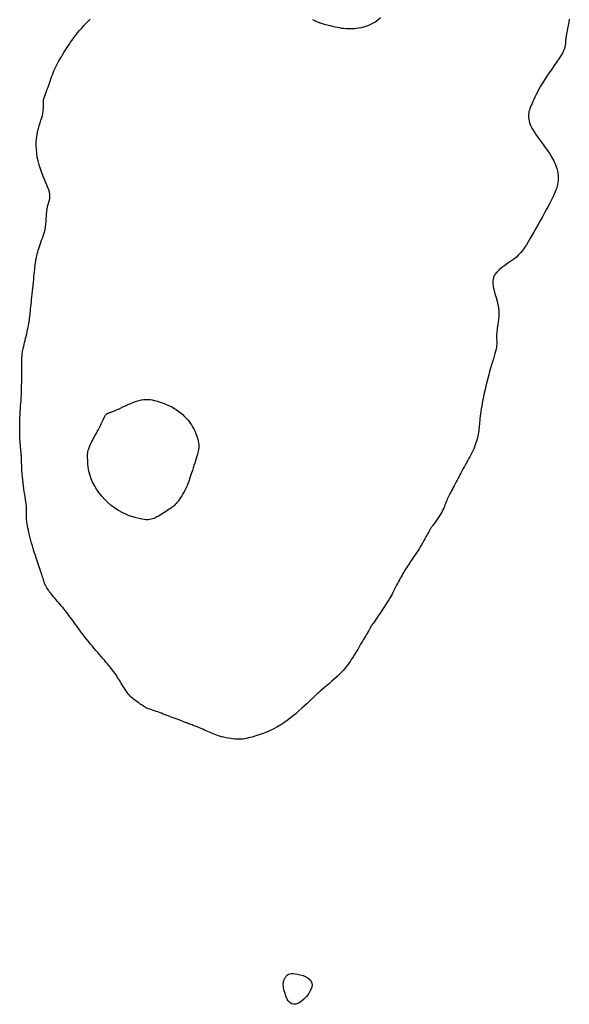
# Model space of a CAD drawing. Header units: millimetres. Extents: x 32690613 to 32693367, y 5343692 to 5344708.
# Tile 972 of 1009: x 32693251 to 32693269, y 5344407 to 5344438. Entities that reach past the tile are written whole.
import ezdxf

# ---------------------------------------------------------------- set-up
doc = ezdxf.new("R2010")
doc.units = ezdxf.units.MM
doc.header["$LTSCALE"] = 20
doc.layers.add('02-DGM_HL_491.50', color=72, linetype='Continuous')

msp = doc.modelspace()

# ---------------------------------------------------------------- linework, layer by layer
at = {"layer": '02-DGM_HL_491.50', "elevation": 491.5, "flags": 128}
for points in [[(32693268.554, 5344438.143), (32693268.538, 5344438.04), (32693268.52, 5344437.941), (32693268.502, 5344437.847), (32693268.484, 5344437.76), (32693268.467, 5344437.678), (32693268.453, 5344437.604), (32693268.443, 5344437.537), (32693268.437, 5344437.478), (32693268.433, 5344437.424), (32693268.43, 5344437.373), (32693268.425, 5344437.323), (32693268.415, 5344437.27), (32693268.399, 5344437.213), (32693268.373, 5344437.149), (32693268.336, 5344437.075), (32693268.285, 5344436.989), (32693268.224, 5344436.893), (32693268.154, 5344436.79), (32693268.078, 5344436.68), (32693267.999, 5344436.568), (32693267.92, 5344436.454), (32693267.843, 5344436.342), (32693267.771, 5344436.232), (32693267.706, 5344436.128), (32693267.648, 5344436.03), (32693267.596, 5344435.936), (32693267.55, 5344435.848), (32693267.508, 5344435.766), (32693267.472, 5344435.689), (32693267.438, 5344435.617), (32693267.408, 5344435.551), (32693267.381, 5344435.49), (32693267.356, 5344435.433), (32693267.333, 5344435.38), (32693267.314, 5344435.33), (32693267.298, 5344435.282), (32693267.285, 5344435.235), (32693267.275, 5344435.188), (32693267.269, 5344435.141), (32693267.267, 5344435.092), (32693267.269, 5344435.042), (32693267.275, 5344434.991), (32693267.286, 5344434.938), (32693267.301, 5344434.883), (32693267.321, 5344434.826), (32693267.347, 5344434.768), (32693267.378, 5344434.708), (32693267.414, 5344434.646), (32693267.456, 5344434.581), (32693267.503, 5344434.513), (32693267.554, 5344434.441), (32693267.61, 5344434.365), (32693267.669, 5344434.284), (32693267.733, 5344434.197), (32693267.799, 5344434.105), (32693267.868, 5344434.006), (32693267.938, 5344433.901), (32693268.004, 5344433.792), (32693268.066, 5344433.677), (32693268.12, 5344433.56), (32693268.163, 5344433.439), (32693268.193, 5344433.316), (32693268.207, 5344433.192), (32693268.202, 5344433.066), (32693268.182, 5344432.94), (32693268.147, 5344432.814), (32693268.101, 5344432.687), (32693268.046, 5344432.56), (32693267.983, 5344432.432), (32693267.916, 5344432.304), (32693267.846, 5344432.177), (32693267.776, 5344432.049), (32693267.706, 5344431.922), (32693267.637, 5344431.797), (32693267.569, 5344431.674), (32693267.503, 5344431.555), (32693267.438, 5344431.44), (32693267.376, 5344431.331), (32693267.316, 5344431.227), (32693267.258, 5344431.129), (32693267.202, 5344431.038), (32693267.146, 5344430.953), (32693267.088, 5344430.872), (32693267.027, 5344430.796), (32693266.96, 5344430.724), (32693266.888, 5344430.654), (32693266.807, 5344430.587), (32693266.718, 5344430.522), (32693266.624, 5344430.458), (32693266.528, 5344430.392), (32693266.435, 5344430.326), (32693266.348, 5344430.255), (32693266.273, 5344430.181), (32693266.212, 5344430.101), (32693266.17, 5344430.014), (32693266.149, 5344429.92), (32693266.148, 5344429.819), (32693266.161, 5344429.713), (32693266.185, 5344429.604), (32693266.215, 5344429.493), (32693266.249, 5344429.381), (32693266.28, 5344429.27), (32693266.306, 5344429.162), (32693266.324, 5344429.058), (32693266.333, 5344428.958), (32693266.336, 5344428.863), (32693266.333, 5344428.773), (32693266.326, 5344428.688), (32693266.316, 5344428.609), (32693266.306, 5344428.537), (32693266.296, 5344428.47), (32693266.287, 5344428.411), (32693266.279, 5344428.357), (32693266.274, 5344428.308), (32693266.269, 5344428.264), (32693266.266, 5344428.223), (32693266.265, 5344428.184), (32693266.264, 5344428.148), (32693266.265, 5344428.112), (32693266.267, 5344428.076), (32693266.269, 5344428.039), (32693266.271, 5344428.001), (32693266.272, 5344427.96), (32693266.271, 5344427.916), (32693266.267, 5344427.867), (32693266.26, 5344427.814), (32693266.249, 5344427.754), (32693266.234, 5344427.687), (32693266.214, 5344427.614), (32693266.191, 5344427.535), (32693266.166, 5344427.45), (32693266.138, 5344427.359), (32693266.108, 5344427.262), (32693266.077, 5344427.161), (32693266.047, 5344427.055), (32693266.016, 5344426.944), (32693265.986, 5344426.831), (32693265.957, 5344426.716), (32693265.929, 5344426.6), (32693265.903, 5344426.485), (32693265.878, 5344426.372), (32693265.855, 5344426.262), (32693265.833, 5344426.158), (32693265.814, 5344426.059), (32693265.798, 5344425.966), (32693265.783, 5344425.878), (32693265.77, 5344425.796), (32693265.758, 5344425.718), (32693265.749, 5344425.646), (32693265.74, 5344425.577), (32693265.733, 5344425.512), (32693265.727, 5344425.451), (32693265.722, 5344425.393), (32693265.717, 5344425.338), (32693265.712, 5344425.284), (32693265.707, 5344425.232), (32693265.701, 5344425.181), (32693265.694, 5344425.13), (32693265.686, 5344425.078), (32693265.676, 5344425.026), (32693265.664, 5344424.973), (32693265.65, 5344424.918), (32693265.634, 5344424.862), (32693265.615, 5344424.805), (32693265.594, 5344424.746), (32693265.571, 5344424.685), (32693265.545, 5344424.623), (32693265.516, 5344424.558), (32693265.484, 5344424.493), (32693265.452, 5344424.427), (32693265.419, 5344424.363), (32693265.386, 5344424.302), (32693265.354, 5344424.243), (32693265.324, 5344424.189), (32693265.297, 5344424.141), (32693265.273, 5344424.099), (32693265.252, 5344424.062), (32693265.232, 5344424.028), (32693265.214, 5344423.996), (32693265.196, 5344423.964), (32693265.177, 5344423.931), (32693265.157, 5344423.894), (32693265.135, 5344423.853), (32693265.111, 5344423.805), (32693265.084, 5344423.752), (32693265.055, 5344423.695), (32693265.025, 5344423.635), (32693264.994, 5344423.575), (32693264.963, 5344423.514), (32693264.933, 5344423.455), (32693264.903, 5344423.398), (32693264.875, 5344423.345), (32693264.848, 5344423.296), (32693264.822, 5344423.249), (32693264.798, 5344423.205), (32693264.774, 5344423.162), (32693264.753, 5344423.119), (32693264.732, 5344423.077), (32693264.713, 5344423.035), (32693264.695, 5344422.991), (32693264.677, 5344422.947), (32693264.66, 5344422.901), (32693264.641, 5344422.853), (32693264.622, 5344422.804), (32693264.6, 5344422.754), (32693264.576, 5344422.702), (32693264.549, 5344422.648), (32693264.518, 5344422.592), (32693264.484, 5344422.536), (32693264.449, 5344422.48), (32693264.413, 5344422.425), (32693264.377, 5344422.373), (32693264.343, 5344422.324), (32693264.311, 5344422.28), (32693264.282, 5344422.24), (32693264.258, 5344422.208), (32693264.239, 5344422.181), (32693264.222, 5344422.158), (32693264.209, 5344422.14), (32693264.198, 5344422.126), (32693264.189, 5344422.114), (32693264.182, 5344422.103), (32693264.176, 5344422.094), (32693264.17, 5344422.085), (32693264.164, 5344422.075), (32693264.157, 5344422.063), (32693264.15, 5344422.048), (32693264.14, 5344422.029), (32693264.127, 5344422.006), (32693264.112, 5344421.976), (32693264.092, 5344421.94), (32693264.068, 5344421.896), (32693264.041, 5344421.845), (32693264.01, 5344421.789), (32693263.976, 5344421.729), (32693263.94, 5344421.665), (32693263.902, 5344421.6), (32693263.863, 5344421.535), (32693263.823, 5344421.47), (32693263.783, 5344421.407), (32693263.743, 5344421.345), (32693263.704, 5344421.286), (32693263.665, 5344421.229), (32693263.627, 5344421.173), (32693263.59, 5344421.119), (32693263.554, 5344421.067), (32693263.52, 5344421.017), (32693263.488, 5344420.968), (32693263.457, 5344420.921), (32693263.427, 5344420.874), (32693263.399, 5344420.828), (32693263.371, 5344420.782), (32693263.343, 5344420.737), (32693263.316, 5344420.69), (32693263.288, 5344420.643), (32693263.26, 5344420.594), (32693263.232, 5344420.545), (32693263.205, 5344420.495), (32693263.178, 5344420.446), (32693263.151, 5344420.397), (32693263.126, 5344420.349), (32693263.102, 5344420.303), (32693263.08, 5344420.259), (32693263.06, 5344420.218), (32693263.041, 5344420.178), (32693263.021, 5344420.137), (32693262.999, 5344420.094), (32693262.975, 5344420.047), (32693262.946, 5344419.995), (32693262.912, 5344419.936), (32693262.872, 5344419.869), (32693262.824, 5344419.792), (32693262.771, 5344419.708), (32693262.714, 5344419.62), (32693262.655, 5344419.531), (32693262.596, 5344419.443), (32693262.54, 5344419.359), (32693262.489, 5344419.283), (32693262.443, 5344419.216), (32693262.406, 5344419.162), (32693262.376, 5344419.12), (32693262.353, 5344419.087), (32693262.335, 5344419.062), (32693262.322, 5344419.044), (32693262.312, 5344419.031), (32693262.305, 5344419.021), (32693262.3, 5344419.013), (32693262.295, 5344419.005), (32693262.291, 5344418.996), (32693262.287, 5344418.987), (32693262.282, 5344418.977), (32693262.276, 5344418.965), (32693262.27, 5344418.951), (32693262.262, 5344418.935), (32693262.252, 5344418.917), (32693262.24, 5344418.895), (32693262.225, 5344418.87), (32693262.208, 5344418.841), (32693262.187, 5344418.806), (32693262.164, 5344418.766), (32693262.136, 5344418.72), (32693262.105, 5344418.668), (32693262.069, 5344418.607), (32693262.03, 5344418.54), (32693261.986, 5344418.466), (32693261.94, 5344418.388), (32693261.892, 5344418.307), (32693261.843, 5344418.225), (32693261.795, 5344418.145), (32693261.747, 5344418.068), (32693261.702, 5344417.995), (32693261.659, 5344417.929), (32693261.617, 5344417.868), (32693261.576, 5344417.81), (32693261.533, 5344417.754), (32693261.487, 5344417.699), (32693261.436, 5344417.643), (32693261.38, 5344417.584), (32693261.316, 5344417.522), (32693261.244, 5344417.454), (32693261.165, 5344417.383), (32693261.083, 5344417.31), (32693261, 5344417.237), (32693260.918, 5344417.166), (32693260.84, 5344417.099), (32693260.769, 5344417.039), (32693260.707, 5344416.986), (32693260.657, 5344416.942), (32693260.617, 5344416.907), (32693260.586, 5344416.879), (32693260.562, 5344416.857), (32693260.544, 5344416.84), (32693260.531, 5344416.827), (32693260.521, 5344416.817), (32693260.512, 5344416.807), (32693260.503, 5344416.798), (32693260.492, 5344416.787), (32693260.478, 5344416.772), (32693260.459, 5344416.753), (32693260.432, 5344416.727), (32693260.397, 5344416.694), (32693260.352, 5344416.651), (32693260.294, 5344416.596), (32693260.222, 5344416.53), (32693260.139, 5344416.453), (32693260.044, 5344416.369), (32693259.941, 5344416.28), (32693259.831, 5344416.189), (32693259.715, 5344416.099), (32693259.595, 5344416.013), (32693259.474, 5344415.933), (32693259.352, 5344415.861), (32693259.231, 5344415.797), (32693259.112, 5344415.741), (32693258.997, 5344415.693), (32693258.886, 5344415.65), (32693258.782, 5344415.614), (32693258.686, 5344415.583), (32693258.599, 5344415.557), (32693258.521, 5344415.535), (32693258.452, 5344415.517), (32693258.389, 5344415.502), (32693258.33, 5344415.492), (32693258.274, 5344415.484), (32693258.219, 5344415.48), (32693258.162, 5344415.479), (32693258.101, 5344415.48), (32693258.036, 5344415.485), (32693257.967, 5344415.491), (32693257.895, 5344415.5), (32693257.822, 5344415.511), (32693257.749, 5344415.524), (32693257.677, 5344415.539), (32693257.607, 5344415.555), (32693257.542, 5344415.573), (32693257.481, 5344415.592), (32693257.424, 5344415.612), (32693257.371, 5344415.633), (32693257.32, 5344415.655), (32693257.271, 5344415.677), (32693257.223, 5344415.7), (32693257.174, 5344415.722), (32693257.124, 5344415.746), (32693257.072, 5344415.768), (32693257.019, 5344415.791), (32693256.965, 5344415.813), (32693256.912, 5344415.835), (32693256.859, 5344415.856), (32693256.809, 5344415.875), (32693256.761, 5344415.894), (32693256.717, 5344415.911), (32693256.677, 5344415.926), (32693256.639, 5344415.94), (32693256.604, 5344415.954), (32693256.569, 5344415.967), (32693256.535, 5344415.981), (32693256.499, 5344415.994), (32693256.46, 5344416.009), (32693256.418, 5344416.025), (32693256.371, 5344416.043), (32693256.32, 5344416.063), (32693256.266, 5344416.084), (32693256.208, 5344416.106), (32693256.148, 5344416.129), (32693256.087, 5344416.152), (32693256.024, 5344416.176), (32693255.961, 5344416.2), (32693255.897, 5344416.225), (32693255.834, 5344416.249), (32693255.773, 5344416.272), (32693255.712, 5344416.295), (32693255.655, 5344416.316), (32693255.6, 5344416.337), (32693255.548, 5344416.355), (32693255.5, 5344416.372), (32693255.456, 5344416.386), (32693255.416, 5344416.399), (32693255.379, 5344416.411), (32693255.345, 5344416.423), (32693255.312, 5344416.434), (32693255.281, 5344416.447), (32693255.249, 5344416.46), (32693255.218, 5344416.476), (32693255.185, 5344416.494), (32693255.152, 5344416.514), (32693255.118, 5344416.535), (32693255.084, 5344416.559), (32693255.049, 5344416.583), (32693255.013, 5344416.609), (32693254.978, 5344416.635), (32693254.942, 5344416.661), (32693254.906, 5344416.688), (32693254.87, 5344416.714), (32693254.835, 5344416.742), (32693254.8, 5344416.771), (32693254.765, 5344416.802), (32693254.73, 5344416.835), (32693254.697, 5344416.871), (32693254.663, 5344416.91), (32693254.631, 5344416.952), (32693254.599, 5344416.997), (32693254.568, 5344417.044), (32693254.537, 5344417.092), (32693254.507, 5344417.142), (32693254.478, 5344417.192), (32693254.449, 5344417.241), (32693254.421, 5344417.289), (32693254.392, 5344417.336), (32693254.364, 5344417.382), (32693254.336, 5344417.426), (32693254.307, 5344417.47), (32693254.277, 5344417.514), (32693254.245, 5344417.559), (32693254.212, 5344417.604), (32693254.177, 5344417.65), (32693254.139, 5344417.698), (32693254.099, 5344417.748), (32693254.056, 5344417.8), (32693254.012, 5344417.852), (32693253.965, 5344417.907), (32693253.917, 5344417.963), (32693253.867, 5344418.021), (32693253.815, 5344418.081), (32693253.762, 5344418.142), (32693253.708, 5344418.205), (32693253.653, 5344418.27), (32693253.597, 5344418.335), (32693253.54, 5344418.402), (32693253.484, 5344418.47), (32693253.428, 5344418.539), (32693253.372, 5344418.609), (32693253.317, 5344418.679), (32693253.262, 5344418.75), (32693253.209, 5344418.82), (32693253.157, 5344418.89), (32693253.107, 5344418.958), (32693253.058, 5344419.025), (32693253.01, 5344419.09), (32693252.965, 5344419.152), (32693252.922, 5344419.212), (32693252.881, 5344419.269), (32693252.841, 5344419.323), (32693252.802, 5344419.375), (32693252.764, 5344419.426), (32693252.726, 5344419.476), (32693252.688, 5344419.525), (32693252.649, 5344419.574), (32693252.609, 5344419.622), (32693252.568, 5344419.671), (32693252.527, 5344419.719), (32693252.486, 5344419.766), (32693252.445, 5344419.814), (32693252.404, 5344419.861), (32693252.364, 5344419.907), (32693252.325, 5344419.953), (32693252.288, 5344419.998), (32693252.252, 5344420.042), (32693252.217, 5344420.086), (32693252.185, 5344420.128), (32693252.155, 5344420.169), (32693252.128, 5344420.209), (32693252.103, 5344420.248), (32693252.081, 5344420.285), (32693252.063, 5344420.322), (32693252.047, 5344420.357), (32693252.033, 5344420.392), (32693252.02, 5344420.426), (32693252.008, 5344420.462), (32693251.997, 5344420.499), (32693251.986, 5344420.537), (32693251.974, 5344420.578), (32693251.96, 5344420.621), (32693251.945, 5344420.667), (32693251.929, 5344420.716), (32693251.912, 5344420.767), (32693251.894, 5344420.82), (32693251.875, 5344420.876), (32693251.855, 5344420.935), (32693251.835, 5344420.995), (32693251.813, 5344421.058), (32693251.791, 5344421.123), (32693251.768, 5344421.191), (32693251.745, 5344421.261), (32693251.722, 5344421.333), (32693251.698, 5344421.408), (32693251.675, 5344421.486), (32693251.651, 5344421.566), (32693251.628, 5344421.649), (32693251.606, 5344421.733), (32693251.584, 5344421.818), (32693251.563, 5344421.901), (32693251.544, 5344421.982), (32693251.527, 5344422.06), (32693251.511, 5344422.132), (32693251.498, 5344422.197), (32693251.488, 5344422.256), (32693251.479, 5344422.308), (32693251.473, 5344422.354), (32693251.469, 5344422.395), (32693251.467, 5344422.433), (32693251.465, 5344422.468), (32693251.465, 5344422.502), (32693251.466, 5344422.536), (32693251.467, 5344422.57), (32693251.468, 5344422.605), (32693251.469, 5344422.642), (32693251.469, 5344422.683), (32693251.469, 5344422.726), (32693251.466, 5344422.775), (32693251.462, 5344422.828), (32693251.456, 5344422.887), (32693251.447, 5344422.952), (32693251.436, 5344423.024), (32693251.424, 5344423.101), (32693251.41, 5344423.182), (32693251.396, 5344423.268), (32693251.382, 5344423.358), (32693251.369, 5344423.451), (32693251.357, 5344423.546), (32693251.346, 5344423.643), (32693251.338, 5344423.741), (32693251.33, 5344423.837), (32693251.324, 5344423.931), (32693251.319, 5344424.02), (32693251.315, 5344424.104), (32693251.312, 5344424.18), (32693251.31, 5344424.247), (32693251.307, 5344424.305), (32693251.305, 5344424.353), (32693251.304, 5344424.393), (32693251.302, 5344424.427), (32693251.3, 5344424.455), (32693251.299, 5344424.48), (32693251.297, 5344424.501), (32693251.295, 5344424.521), (32693251.292, 5344424.54), (32693251.29, 5344424.56), (32693251.287, 5344424.583), (32693251.283, 5344424.61), (32693251.28, 5344424.642), (32693251.276, 5344424.681), (32693251.273, 5344424.729), (32693251.269, 5344424.786), (32693251.265, 5344424.853), (32693251.261, 5344424.931), (32693251.258, 5344425.016), (32693251.255, 5344425.108), (32693251.253, 5344425.204), (32693251.252, 5344425.304), (32693251.252, 5344425.405), (32693251.254, 5344425.506), (32693251.258, 5344425.606), (32693251.263, 5344425.703), (32693251.269, 5344425.797), (32693251.275, 5344425.887), (32693251.282, 5344425.973), (32693251.288, 5344426.053), (32693251.294, 5344426.126), (32693251.299, 5344426.193), (32693251.303, 5344426.252), (32693251.305, 5344426.304), (32693251.307, 5344426.35), (32693251.308, 5344426.392), (32693251.308, 5344426.43), (32693251.308, 5344426.465), (32693251.309, 5344426.499), (32693251.31, 5344426.533), (32693251.311, 5344426.567), (32693251.312, 5344426.602), (32693251.314, 5344426.639), (32693251.316, 5344426.68), (32693251.317, 5344426.724), (32693251.319, 5344426.772), (32693251.319, 5344426.825), (32693251.32, 5344426.885), (32693251.319, 5344426.95), (32693251.318, 5344427.021), (32693251.317, 5344427.096), (32693251.316, 5344427.173), (32693251.316, 5344427.251), (32693251.316, 5344427.328), (32693251.318, 5344427.404), (32693251.322, 5344427.476), (32693251.327, 5344427.543), (32693251.334, 5344427.607), (32693251.343, 5344427.668), (32693251.353, 5344427.727), (32693251.365, 5344427.785), (32693251.378, 5344427.844), (32693251.392, 5344427.903), (32693251.407, 5344427.965), (32693251.423, 5344428.03), (32693251.439, 5344428.096), (32693251.456, 5344428.165), (32693251.472, 5344428.234), (32693251.488, 5344428.303), (32693251.502, 5344428.37), (32693251.516, 5344428.436), (32693251.529, 5344428.499), (32693251.54, 5344428.559), (32693251.549, 5344428.616), (32693251.557, 5344428.672), (32693251.565, 5344428.726), (32693251.571, 5344428.781), (32693251.578, 5344428.837), (32693251.584, 5344428.895), (32693251.59, 5344428.956), (32693251.597, 5344429.021), (32693251.604, 5344429.09), (32693251.611, 5344429.162), (32693251.619, 5344429.238), (32693251.627, 5344429.318), (32693251.636, 5344429.401), (32693251.645, 5344429.487), (32693251.654, 5344429.577), (32693251.664, 5344429.67), (32693251.674, 5344429.765), (32693251.683, 5344429.859), (32693251.693, 5344429.951), (32693251.702, 5344430.04), (32693251.711, 5344430.124), (32693251.719, 5344430.2), (32693251.726, 5344430.268), (32693251.732, 5344430.326), (32693251.737, 5344430.375), (32693251.742, 5344430.418), (32693251.747, 5344430.457), (32693251.752, 5344430.492), (32693251.757, 5344430.527), (32693251.764, 5344430.564), (32693251.772, 5344430.603), (32693251.782, 5344430.648), (32693251.793, 5344430.697), (32693251.806, 5344430.75), (32693251.82, 5344430.807), (32693251.837, 5344430.866), (32693251.855, 5344430.927), (32693251.874, 5344430.99), (32693251.895, 5344431.053), (32693251.918, 5344431.117), (32693251.942, 5344431.181), (32693251.966, 5344431.246), (32693251.99, 5344431.312), (32693252.012, 5344431.381), (32693252.032, 5344431.451), (32693252.05, 5344431.525), (32693252.065, 5344431.602), (32693252.075, 5344431.682), (32693252.083, 5344431.765), (32693252.089, 5344431.848), (32693252.093, 5344431.931), (32693252.098, 5344432.012), (32693252.104, 5344432.09), (32693252.112, 5344432.163), (32693252.124, 5344432.23), (32693252.138, 5344432.289), (32693252.156, 5344432.344), (32693252.173, 5344432.395), (32693252.188, 5344432.446), (32693252.199, 5344432.498), (32693252.205, 5344432.555), (32693252.202, 5344432.619), (32693252.189, 5344432.691), (32693252.165, 5344432.774), (32693252.131, 5344432.866), (32693252.089, 5344432.968), (32693252.044, 5344433.076), (32693251.995, 5344433.19), (32693251.948, 5344433.309), (32693251.903, 5344433.43), (32693251.863, 5344433.554), (32693251.831, 5344433.677), (32693251.806, 5344433.801), (32693251.789, 5344433.923), (32693251.778, 5344434.044), (32693251.774, 5344434.162), (32693251.776, 5344434.277), (32693251.785, 5344434.389), (32693251.799, 5344434.496), (32693251.818, 5344434.599), (32693251.841, 5344434.696), (32693251.867, 5344434.788), (32693251.893, 5344434.875), (32693251.92, 5344434.957), (32693251.944, 5344435.034), (32693251.965, 5344435.105), (32693251.981, 5344435.171), (32693251.991, 5344435.231), (32693251.996, 5344435.287), (32693251.998, 5344435.34), (32693251.998, 5344435.39), (32693251.998, 5344435.439), (32693251.998, 5344435.488), (32693252, 5344435.537), (32693252.006, 5344435.589), (32693252.017, 5344435.642), (32693252.032, 5344435.699), (32693252.051, 5344435.757), (32693252.072, 5344435.817), (32693252.095, 5344435.879), (32693252.119, 5344435.941), (32693252.144, 5344436.004), (32693252.168, 5344436.068), (32693252.191, 5344436.131), (32693252.213, 5344436.194), (32693252.235, 5344436.258), (32693252.257, 5344436.321), (32693252.28, 5344436.385), (32693252.304, 5344436.448), (32693252.329, 5344436.512), (32693252.357, 5344436.575), (32693252.387, 5344436.639), (32693252.419, 5344436.703), (32693252.453, 5344436.767), (32693252.489, 5344436.831), (32693252.526, 5344436.895), (32693252.565, 5344436.959), (32693252.603, 5344437.023), (32693252.643, 5344437.087), (32693252.682, 5344437.151), (32693252.722, 5344437.215), (32693252.763, 5344437.281), (32693252.806, 5344437.347), (32693252.852, 5344437.415), (32693252.901, 5344437.484), (32693252.953, 5344437.555), (32693253.011, 5344437.629), (32693253.072, 5344437.706), (32693253.138, 5344437.784), (32693253.206, 5344437.862), (32693253.274, 5344437.938), (32693253.341, 5344438.011), (32693253.406, 5344438.08), (32693253.467, 5344438.144)], [(32693260.471, 5344438.128), (32693260.509, 5344438.111), (32693260.543, 5344438.096), (32693260.573, 5344438.082), (32693260.599, 5344438.07), (32693260.624, 5344438.06), (32693260.646, 5344438.05), (32693260.668, 5344438.041), (32693260.691, 5344438.032), (32693260.714, 5344438.024), (32693260.741, 5344438.016), (32693260.77, 5344438.007), (32693260.804, 5344437.997), (32693260.842, 5344437.987), (32693260.883, 5344437.976), (32693260.928, 5344437.965), (32693260.976, 5344437.953), (32693261.027, 5344437.94), (32693261.08, 5344437.927), (32693261.135, 5344437.914), (32693261.192, 5344437.9), (32693261.252, 5344437.886), (32693261.315, 5344437.874), (32693261.382, 5344437.862), (32693261.453, 5344437.853), (32693261.53, 5344437.847), (32693261.613, 5344437.845), (32693261.703, 5344437.846), (32693261.8, 5344437.852), (32693261.903, 5344437.864), (32693262.01, 5344437.883), (32693262.118, 5344437.91), (32693262.225, 5344437.945), (32693262.331, 5344437.991), (32693262.432, 5344438.048), (32693262.527, 5344438.116), (32693262.613, 5344438.197)]]:
    msp.add_lwpolyline(points, dxfattribs=at)
for points in [[(32693253.546, 5344423.57), (32693253.501, 5344423.676), (32693253.466, 5344423.777), (32693253.44, 5344423.875), (32693253.421, 5344423.967), (32693253.409, 5344424.053), (32693253.401, 5344424.133), (32693253.396, 5344424.207), (32693253.393, 5344424.273), (32693253.391, 5344424.332), (32693253.39, 5344424.385), (32693253.391, 5344424.433), (32693253.394, 5344424.48), (32693253.401, 5344424.526), (32693253.411, 5344424.573), (32693253.426, 5344424.623), (32693253.447, 5344424.678), (32693253.474, 5344424.74), (32693253.506, 5344424.806), (32693253.541, 5344424.877), (32693253.579, 5344424.949), (32693253.618, 5344425.023), (32693253.658, 5344425.095), (32693253.696, 5344425.165), (32693253.731, 5344425.231), (32693253.763, 5344425.293), (32693253.792, 5344425.349), (32693253.818, 5344425.4), (32693253.841, 5344425.446), (32693253.861, 5344425.488), (32693253.879, 5344425.526), (32693253.895, 5344425.559), (32693253.909, 5344425.589), (32693253.922, 5344425.614), (32693253.934, 5344425.637), (32693253.944, 5344425.656), (32693253.954, 5344425.673), (32693253.964, 5344425.687), (32693253.974, 5344425.699), (32693253.983, 5344425.71), (32693253.993, 5344425.718), (32693254.003, 5344425.726), (32693254.014, 5344425.733), (32693254.026, 5344425.739), (32693254.039, 5344425.744), (32693254.052, 5344425.749), (32693254.066, 5344425.754), (32693254.081, 5344425.758), (32693254.097, 5344425.763), (32693254.114, 5344425.768), (32693254.134, 5344425.774), (32693254.156, 5344425.782), (32693254.183, 5344425.792), (32693254.216, 5344425.805), (32693254.256, 5344425.821), (32693254.303, 5344425.842), (32693254.36, 5344425.868), (32693254.426, 5344425.899), (32693254.5, 5344425.935), (32693254.581, 5344425.972), (32693254.666, 5344426.011), (32693254.753, 5344426.048), (32693254.841, 5344426.083), (32693254.927, 5344426.114), (32693255.01, 5344426.139), (32693255.087, 5344426.157), (32693255.16, 5344426.168), (32693255.229, 5344426.173), (32693255.295, 5344426.173), (32693255.359, 5344426.167), (32693255.422, 5344426.157), (32693255.484, 5344426.144), (32693255.547, 5344426.128), (32693255.611, 5344426.109), (32693255.675, 5344426.088), (32693255.74, 5344426.065), (32693255.803, 5344426.041), (32693255.866, 5344426.016), (32693255.926, 5344425.989), (32693255.984, 5344425.963), (32693256.038, 5344425.936), (32693256.089, 5344425.909), (32693256.136, 5344425.882), (32693256.181, 5344425.855), (32693256.223, 5344425.826), (32693256.264, 5344425.797), (32693256.304, 5344425.765), (32693256.344, 5344425.732), (32693256.383, 5344425.697), (32693256.423, 5344425.659), (32693256.464, 5344425.619), (32693256.505, 5344425.576), (32693256.545, 5344425.53), (32693256.585, 5344425.481), (32693256.624, 5344425.428), (32693256.661, 5344425.372), (32693256.697, 5344425.313), (32693256.73, 5344425.25), (32693256.761, 5344425.185), (32693256.789, 5344425.118), (32693256.815, 5344425.05), (32693256.837, 5344424.984), (32693256.855, 5344424.918), (32693256.87, 5344424.856), (32693256.881, 5344424.798), (32693256.887, 5344424.744), (32693256.889, 5344424.694), (32693256.887, 5344424.646), (32693256.881, 5344424.598), (32693256.872, 5344424.549), (32693256.86, 5344424.498), (32693256.845, 5344424.444), (32693256.827, 5344424.383), (32693256.807, 5344424.317), (32693256.785, 5344424.245), (32693256.761, 5344424.17), (32693256.737, 5344424.093), (32693256.712, 5344424.015), (32693256.688, 5344423.939), (32693256.664, 5344423.865), (32693256.642, 5344423.796), (32693256.622, 5344423.733), (32693256.603, 5344423.674), (32693256.584, 5344423.62), (32693256.566, 5344423.568), (32693256.547, 5344423.517), (32693256.526, 5344423.467), (32693256.504, 5344423.417), (32693256.479, 5344423.365), (32693256.451, 5344423.311), (32693256.421, 5344423.255), (32693256.388, 5344423.198), (32693256.354, 5344423.141), (32693256.319, 5344423.086), (32693256.283, 5344423.033), (32693256.247, 5344422.983), (32693256.212, 5344422.938), (32693256.177, 5344422.897), (32693256.143, 5344422.861), (32693256.11, 5344422.828), (32693256.075, 5344422.798), (32693256.039, 5344422.77), (32693256.002, 5344422.742), (32693255.962, 5344422.715), (32693255.919, 5344422.686), (32693255.873, 5344422.656), (32693255.825, 5344422.625), (32693255.774, 5344422.593), (32693255.723, 5344422.562), (32693255.671, 5344422.531), (32693255.62, 5344422.502), (32693255.57, 5344422.475), (32693255.523, 5344422.451), (32693255.478, 5344422.43), (32693255.435, 5344422.413), (32693255.39, 5344422.4), (32693255.344, 5344422.391), (32693255.293, 5344422.386), (32693255.236, 5344422.387), (32693255.171, 5344422.393), (32693255.097, 5344422.404), (32693255.011, 5344422.421), (32693254.916, 5344422.444), (32693254.812, 5344422.474), (32693254.703, 5344422.512), (32693254.59, 5344422.557), (32693254.475, 5344422.612), (32693254.359, 5344422.676), (32693254.245, 5344422.75), (32693254.135, 5344422.834), (32693254.029, 5344422.926), (32693253.928, 5344423.026), (32693253.834, 5344423.131), (32693253.748, 5344423.24), (32693253.671, 5344423.351), (32693253.603, 5344423.461)], [(32693259.631, 5344408.004), (32693259.646, 5344408.025), (32693259.665, 5344408.046), (32693259.688, 5344408.065), (32693259.716, 5344408.08), (32693259.752, 5344408.093), (32693259.797, 5344408.101), (32693259.852, 5344408.103), (32693259.919, 5344408.099), (32693259.998, 5344408.088), (32693260.085, 5344408.068), (32693260.174, 5344408.041), (32693260.26, 5344408.004), (32693260.337, 5344407.959), (32693260.399, 5344407.903), (32693260.443, 5344407.836), (32693260.46, 5344407.759), (32693260.449, 5344407.67), (32693260.412, 5344407.575), (32693260.355, 5344407.479), (32693260.282, 5344407.385), (32693260.199, 5344407.3), (32693260.112, 5344407.227), (32693260.024, 5344407.172), (32693259.942, 5344407.141), (32693259.87, 5344407.135), (32693259.808, 5344407.153), (32693259.754, 5344407.19), (32693259.709, 5344407.241), (32693259.671, 5344407.302), (32693259.64, 5344407.369), (32693259.615, 5344407.437), (32693259.595, 5344407.502), (32693259.579, 5344407.561), (32693259.566, 5344407.612), (32693259.558, 5344407.657), (32693259.552, 5344407.697), (32693259.549, 5344407.733), (32693259.549, 5344407.764), (32693259.551, 5344407.794), (32693259.554, 5344407.82), (32693259.559, 5344407.846), (32693259.565, 5344407.871), (32693259.573, 5344407.894), (32693259.582, 5344407.917), (32693259.592, 5344407.939), (32693259.604, 5344407.961), (32693259.616, 5344407.983)]]:
    msp.add_lwpolyline(points, close=True, dxfattribs=at)

doc.saveas('drawing.dxf')
